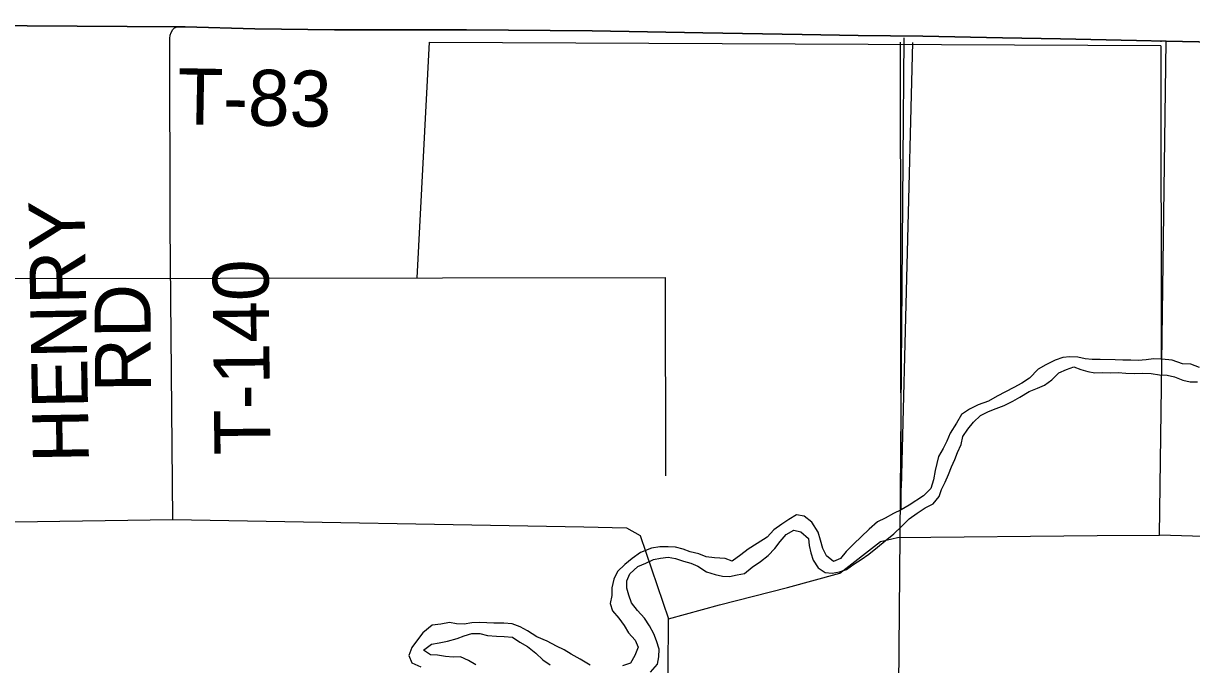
# Model space of a CAD drawing. Extents: x 1588073 to 2013523, y 1090242 to 1357120.
# Drawn here: x 1785512 to 1791770, y 1256971 to 1260405 of the extents above; entities that cross this region are included whole.
import ezdxf

# ---------------------------------------------------------------- set-up
doc = ezdxf.new("R2010")
doc.units = 0
for name, color, linetype in [('GM_X_Adjacent_County', 7, 'Continuous'), ('GM_X_County', 7, 'Continuous'), ('GM_X_Major_River', 7, 'Continuous'), ('GM_X_Minor_River', 7, 'Continuous'), ('GM_X_Rail_Line', 7, 'Continuous'), ('GM_X_State_Route', 7, 'Continuous'), ('GM_X_Township', 7, 'Continuous'), ('GM_X_Township_Road', 7, 'Continuous'), ('GM_X_Township_Road_Text', 7, 'Continuous')]:
    doc.layers.add(name, color=color, linetype=linetype)

msp = doc.modelspace()

# ---------------------------------------------------------------- linework, layer by layer
at = {"layer": 'GM_X_Adjacent_County'}
msp.add_lwpolyline([(1783657.7, 1260404.7), (1786336.9, 1260386.3), (1786350, 1260386.9), (1786379, 1260386.5), (1786752.3, 1260374.8), (1787178.9, 1260370), (1787885.1, 1260369.6), (1788558.3, 1260364.4), (1789152, 1260354.4), (1789684.2, 1260345.3), (1789983.2, 1260340.1), (1790329.5, 1260337), (1790756.2, 1260327.5), (1791067.8, 1260322.3), (1791474.2, 1260313.9), (1791634.5, 1260309.8), (1796865.2, 1260202.7), (1798242.8, 1260167.7), (1798258.9, 1260168.2), (1798289.7, 1260167.3), (1798398.6, 1260161.7), (1798520.6, 1260157.8)], dxfattribs=at)
at = {"layer": 'GM_X_County'}
msp.add_lwpolyline([(1783657.7, 1260404.7), (1786336.9, 1260386.3), (1786350, 1260386.9), (1786379, 1260386.5), (1786752.3, 1260374.8), (1787178.9, 1260370), (1787885.1, 1260369.6), (1788558.3, 1260364.4), (1789152, 1260354.4), (1789684.2, 1260345.3), (1789983.2, 1260340.1), (1790329.5, 1260337), (1790756.2, 1260327.5), (1791067.8, 1260322.3), (1791474.2, 1260313.9), (1791634.5, 1260309.8), (1796865.2, 1260202.7), (1798242.8, 1260167.7), (1798258.9, 1260168.2), (1798289.7, 1260167.3), (1798398.6, 1260161.7), (1798520.6, 1260157.8)], dxfattribs=at)
at = {"layer": 'GM_X_Major_River'}
for points in [[(1791812.8, 1258561.9), (1791765.2, 1258579.2), (1791721.3, 1258582.3), (1791665.8, 1258601.8), (1791609.9, 1258607.2), (1791565.9, 1258608.3), (1791525.8, 1258603.3), (1791483.7, 1258600.4), (1791443.7, 1258601.4), (1791401.7, 1258600.5), (1791359.7, 1258603.6), (1791279.8, 1258605.6), (1791237.7, 1258604.7), (1791199.8, 1258607.7), (1791160, 1258616.7), (1791118.1, 1258619.8), (1791079.9, 1258614.8), (1791039.6, 1258601.8), (1790988.9, 1258577), (1790948.3, 1258553.9), (1790901, 1258505), (1790860.3, 1258478), (1790817.7, 1258455), (1790728.5, 1258409.1), (1790681.7, 1258382.3), (1790627.2, 1258361.6), (1790580.6, 1258338.7), (1790537.8, 1258309.7), (1790510.6, 1258264.3), (1790477.2, 1258211), (1790458.1, 1258167.3), (1790439, 1258127.7), (1790413.9, 1258086.2), (1790395.9, 1258010.5), (1790386.6, 1257960.6), (1790373.4, 1257914.8), (1790334.4, 1257875.6), (1790257, 1257825.5), (1790214.4, 1257800.5), (1790173.8, 1257779.5), (1790129.1, 1257754.5), (1790086.6, 1257735.6)], [(1789770.1, 1257488.9), (1789807.4, 1257463.9), (1789845.4, 1257460.9), (1789883.6, 1257467.9), (1789921.9, 1257481), (1789960.6, 1257508.1), (1789999.3, 1257533.2), (1790040.1, 1257562.2), (1790087.1, 1257599.1), (1790128, 1257634.2), (1790175, 1257671.1), (1790218.1, 1257712.1), (1790257.1, 1257751.2), (1790299.9, 1257782.2), (1790342.7, 1257811.2), (1790385.3, 1257832.2), (1790418.3, 1257871.5), (1790429.3, 1257909.3), (1790450.3, 1257948.9), (1790467.4, 1257988.6), (1790484.5, 1258030.3), (1790501.5, 1258069.9), (1790516.5, 1258107.7), (1790535.6, 1258149.3), (1790544.8, 1258193.2), (1790571.8, 1258232.6), (1790600.8, 1258270), (1790639.7, 1258305.1), (1790682.3, 1258326.1), (1790722.7, 1258343.1), (1790765.1, 1258358.1), (1790811.7, 1258380.9), (1790850.4, 1258404), (1790899.1, 1258432.8), (1790943.6, 1258451.8), (1790982, 1258466.8), (1791020.8, 1258495.9), (1791057.8, 1258533.1), (1791100.3, 1258552.1), (1791138.7, 1258565.1), (1791176.3, 1258552.1), (1791214.1, 1258541.1), (1791251.9, 1258534.1), (1791291.9, 1258535.1), (1791333.9, 1258534), (1791375.9, 1258535), (1791417.9, 1258531.9), (1791463.9, 1258530.7), (1791505.9, 1258531.6), (1791553.9, 1258530.4), (1791597.7, 1258523.3), (1791639.6, 1258520.2), (1791677.4, 1258511.2), (1791723, 1258494), (1791762.7, 1258484.9), (1791800.8, 1258486)], [(1790086.6, 1257735.6), (1790043.6, 1257696.5), (1789959.5, 1257616.4), (1789920.4, 1257577.3), (1789889.5, 1257540), (1789851, 1257522.9), (1789813.8, 1257554), (1789794.8, 1257592.6), (1789782, 1257637.1), (1789769.1, 1257679.5), (1789736.5, 1257734.5), (1789695.3, 1257765.6), (1789653.5, 1257772.7), (1789612.8, 1257747.7), (1789574.2, 1257722.6), (1789531.4, 1257693.6), (1789496.4, 1257654.4), (1789443.4, 1257619.6), (1789394.6, 1257588.8), (1789355.8, 1257559.7), (1789308.9, 1257524.8), (1789271.3, 1257539.8), (1789213.4, 1257543.3), (1789169.5, 1257548.4), (1789129.9, 1257563.5), (1789084.1, 1257574.7), (1789046.5, 1257589.7), (1789004.8, 1257600.8), (1788966.8, 1257601.8), (1788920.8, 1257600.9), (1788876.6, 1257594.1), (1788818, 1257571.5), (1788773.1, 1257538.5), (1788734.3, 1257507.4), (1788695.3, 1257470.3), (1788674.2, 1257428.7), (1788665, 1257382.8), (1788663.9, 1257340.7), (1788654.8, 1257298.8), (1788667.7, 1257258.4), (1788702.7, 1257219.4), (1788729.7, 1257180.6), (1788752.7, 1257141.9), (1788789.7, 1257102.8), (1788804.7, 1257064.3), (1788787.5, 1257020.6), (1788764.5, 1256979.1), (1788722.1, 1256964.1)], [(1788871.2, 1256930.2), (1788908.4, 1256973.4), (1788915.4, 1257013.3), (1788918.5, 1257053.4), (1788903.6, 1257097.9), (1788888.6, 1257136.4), (1788865.7, 1257179.1), (1788838.8, 1257219.9), (1788801.9, 1257261), (1788768.9, 1257301.9), (1788756, 1257342.4), (1788745, 1257380.8), (1788744, 1257418.9), (1788761, 1257456.6), (1788804, 1257495.6), (1788846.5, 1257514.6), (1788887, 1257533.6), (1788925.2, 1257540.6), (1788965.4, 1257545.6), (1789005.2, 1257538.6), (1789048.8, 1257525.4), (1789086.6, 1257514.5), (1789124.1, 1257497.4), (1789171.4, 1257468.1), (1789217, 1257452.9), (1789256.8, 1257443.9), (1789294.8, 1257442.9), (1789335, 1257451.9), (1789375.2, 1257458.9), (1789416.1, 1257492), (1789460.9, 1257522.9), (1789501.8, 1257556), (1789536.8, 1257593.2), (1789565.7, 1257630.6), (1789598.7, 1257667.8), (1789639.3, 1257690.8), (1789677.1, 1257681.9), (1789718.2, 1257646.7), (1789721.2, 1257608.5), (1789730.2, 1257570.2), (1789743.2, 1257529.7), (1789770.1, 1257488.9)], [(1788548.1, 1256968.6), (1788494.9, 1257000.1), (1788445.6, 1257027.4), (1788408.2, 1257050.4), (1788368.7, 1257069.5), (1788317.4, 1257096.9), (1788262, 1257120.3), (1788212.8, 1257151.7), (1788173.4, 1257172.8), (1788129.8, 1257189.9), (1788085.9, 1257193.1), (1788031.8, 1257192.4), (1787993.9, 1257195.4), (1787955.9, 1257196.4), (1787913.9, 1257195.5), (1787873.7, 1257188.5), (1787831.7, 1257189.6), (1787793.9, 1257196.5), (1787747.6, 1257187.7), (1787701.5, 1257182.9), (1787652.4, 1257142), (1787623.4, 1257104.6), (1787592.3, 1257063.3), (1787577.2, 1257019.6), (1787592.2, 1256981.1), (1787641.6, 1256959.7)], [(1787936, 1256970.2), (1787896.6, 1256993.3), (1787853.1, 1257012.5), (1787815, 1257011.4), (1787773.1, 1257014.5), (1787731.3, 1257021.6), (1787693.3, 1257022.6), (1787656, 1257047.6), (1787698.8, 1257080.6), (1787739, 1257087.6), (1787783.3, 1257096.5), (1787835.7, 1257111.2), (1787874, 1257124.3), (1787914.4, 1257137.3), (1787956.4, 1257138.2), (1787998.1, 1257127.1), (1788046.1, 1257123.9), (1788088, 1257120.8), (1788131.9, 1257117.7), (1788171.2, 1257090.6), (1788212.6, 1257067.5), (1788257.7, 1257032.2), (1788294.8, 1256997.1), (1788334.1, 1256970.1)]]:
    msp.add_lwpolyline(points, dxfattribs=at)
at = {"layer": 'GM_X_Minor_River'}
for p, q in [((1787621.5, 1259042.4), (1787687.3, 1260304)), ((1787687.3, 1260304), (1787687.3, 1260304)), ((1787687.3, 1260304), (1791604.4, 1260285.8)), ((1790213.6, 1257800.1), (1790210.1, 1260304.7)), ((1790274.6, 1260301.7), (1790213.3, 1257917.3)), ((1791604.4, 1260309.4), (1791604.4, 1260305.4)), ((1791604.4, 1260284.2), (1791607, 1258605.5)), ((1783705.5, 1259037.1), (1788950.4, 1259044.3)), ((1788950.4, 1259044.3), (1788950.4, 1259044.3)), ((1788950.4, 1259044.3), (1788951.9, 1257982))]:
    msp.add_line(p, q, dxfattribs=at)
at = {"layer": 'GM_X_Rail_Line'}
msp.add_lwpolyline([(1790228.4, 1260327.7), (1790223.7, 1259671), (1790206.4, 1257662), (1790187.8, 1255437.3), (1790190.4, 1255172.2), (1790197.1, 1255034.3), (1790209.1, 1254937), (1790218.4, 1254875.8), (1790235, 1254775.9), (1790263, 1254648), (1790294.3, 1254529.4), (1790335.6, 1254392.8), (1790372.9, 1254290.9), (1790417.6, 1254180.4), (1790488.2, 1254014.5), (1790594.7, 1253770.1), (1790813.9, 1253266.5), (1791192.9, 1252401.9)], dxfattribs=at)
at = {"layer": 'GM_X_State_Route'}
msp.add_lwpolyline([(1794203.4, 1255775), (1794197.2, 1257576.5), (1794197, 1257586.3), (1791598.6, 1257664.3), (1791634.5, 1260309.8)], dxfattribs=at)
at = {"layer": 'GM_X_Township'}
msp.add_lwpolyline([(1798520.6, 1260157.8), (1798398.6, 1260161.7), (1798289.7, 1260167.3), (1798258.9, 1260168.2), (1798242.8, 1260167.7), (1796865.2, 1260202.7), (1791634.5, 1260309.8), (1791474.2, 1260313.9), (1791067.8, 1260322.3), (1790756.2, 1260327.5), (1790329.5, 1260337), (1789983.2, 1260340.1), (1789684.2, 1260345.3), (1789152, 1260354.4), (1788558.3, 1260364.4), (1787885.1, 1260369.6), (1787178.9, 1260370), (1786752.3, 1260374.8), (1786379, 1260386.5), (1786350, 1260386.9), (1786336.9, 1260386.3), (1783657.7, 1260404.7)], dxfattribs=at)
at = {"layer": 'GM_X_Township_Road'}
for points in [[(1786313.4, 1257748.1), (1786298.7, 1259322.3), (1786297.2, 1260324.2), (1786299.2, 1260341.6), (1786303.5, 1260356.3), (1786312.8, 1260372.2), (1786322.2, 1260380.6), (1786336.9, 1260386.3)], [(1786336.9, 1260386.3), (1786350, 1260386.9), (1786379, 1260386.5), (1786752.3, 1260374.8), (1787178.9, 1260370), (1787885.1, 1260369.6), (1788558.3, 1260364.4), (1789152, 1260354.4), (1789684.2, 1260345.3), (1789983.2, 1260340.1), (1790329.6, 1260337), (1790756.2, 1260327.5), (1791067.8, 1260322.3), (1791474.2, 1260313.9), (1791634.5, 1260309.8)], [(1783649.9, 1257709.3), (1786313.4, 1257748.1), (1788515.1, 1257708.2), (1788743.3, 1257704.1), (1788816.6, 1257662.2), (1788968.1, 1257216.5), (1789241.6, 1257291.6), (1789605.9, 1257383.7), (1789886.4, 1257461.2), (1790104.2, 1257630.8), (1790194.2, 1257651.7), (1791264, 1257662.2), (1791598.6, 1257664.3)], [(1787606.6, 1255060), (1787615.9, 1255424.1), (1787618, 1255858.5), (1787654.6, 1255885.7), (1787740.5, 1255920.3), (1787862.9, 1256008.2), (1787925.8, 1256029.1), (1788344.5, 1256038.6), (1788905.6, 1256050.1), (1788961.1, 1256102.4), (1788968.1, 1257216.5)]]:
    msp.add_lwpolyline(points, dxfattribs=at)

# ---------------------------------------------------------------- texts
at = {"layer": 'GM_X_Township_Road_Text'}
for s, rotation, p in [('T-83', 358.94051, (1786334.6, 1259865.1)), ('HENRY', 91.00104, (1785863.6, 1258054.2)), ('T-140', 90.5614, (1786835.5, 1258094)), ('RD', 90.49365, (1786196.9, 1258430.9))]:
    msp.add_text(s, height=300, rotation=rotation, dxfattribs=at).set_placement(p)

doc.saveas('drawing.dxf')
